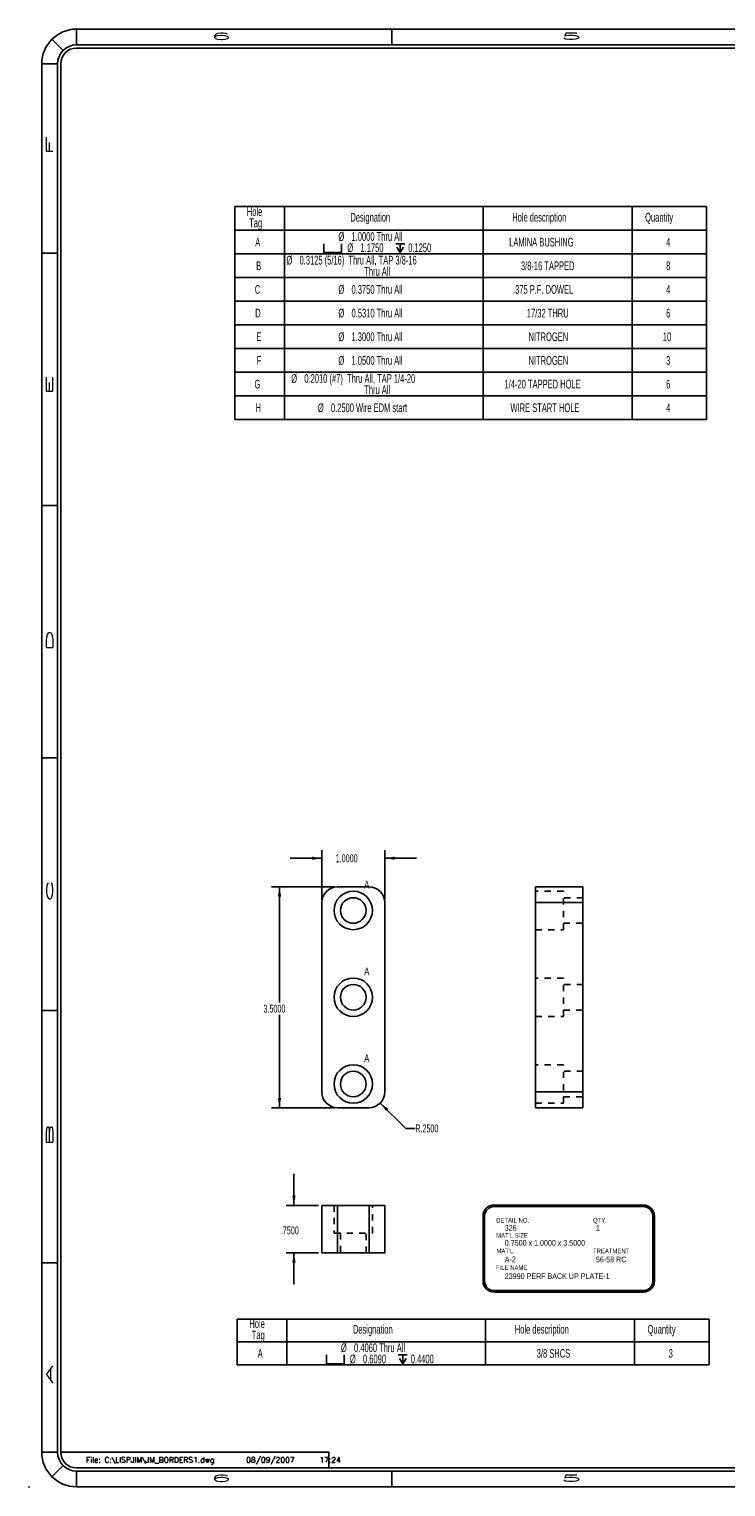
# Model space of a CAD drawing. Header units: inches. Extents: x 220 to 877, y 4 to 174.
# Tile 406 of 656: x 508 to 519, y 88 to 111. Entities that reach past the tile are written whole.
import ezdxf

# ---------------------------------------------------------------- set-up
doc = ezdxf.new("R2010")
doc.units = ezdxf.units.IN
doc.header["$LTSCALE"] = 0.5
doc.header["$MEASUREMENT"] = 0
doc.linetypes.add('HIDDEN', pattern=[0.225, 0.15, -0.075])
for name, color, linetype in [('DSS-M-S', 53, 'Continuous'), ('SID-M-D', 42, 'Continuous'), ('SID-M-H', 4, 'HIDDEN'), ('SID-M-S', 105, 'Continuous')]:
    doc.layers.add(name, color=color, linetype=linetype)
doc.styles.add('DM_AUTO_PLOT_UPDATE', font='ROMANS.SHX')
doc.styles.add('R', font='ROMAND.SHX')
doc.styles.add('SLDTEXTSTYLE0', font='TXT', dxfattribs={"width": 0.595745})
doc.styles.add('SLDTEXTSTYLE1', font='TXT', dxfattribs={"width": 0.744681})

# ---------------------------------------------------------------- blocks, each defined once
blk = doc.blocks.new('SW_NOTE_0')
at = {"layer": 'DSS-M-S', "color": 0, "insert": (0, 0.11), "char_height": 0.08504, "attachment_point": 1, "style": 'SLDTEXTSTYLE0'}
blk.add_mtext('RELEASED UNTIL THE CADD DATA-', dxfattribs=at)
blk = doc.blocks.new('SW_NOTE_0_1')
at = {"layer": 'DSS-M-S', "color": 0, "insert": (0, 0.11), "char_height": 0.08504, "attachment_point": 1, "style": 'SLDTEXTSTYLE0'}
blk.add_mtext('BASE HAS BEEN UPDATED.', dxfattribs=at)
blk = doc.blocks.new('SW_NOTE_0_2')
at = {"layer": 'DSS-M-S', "color": 0, "insert": (0.872, 0.11), "char_height": 0.08504, "attachment_point": 2, "style": 'SLDTEXTSTYLE1'}
blk.add_mtext('DO NOT SCALE DRAWING.', dxfattribs=at)
blk = doc.blocks.new('SW_NOTE_0_3')
at = {"layer": 'DSS-M-S', "color": 0, "insert": (0, 0.11), "char_height": 0.08504, "attachment_point": 1, "style": 'SLDTEXTSTYLE0'}
blk.add_mtext('THIS DRAWING SHALL NOT BE', dxfattribs=at)
blk = doc.blocks.new('SW_NOTE_0_4')
at = {"layer": 'DSS-M-S', "color": 0, "insert": (0, 0.11), "char_height": 0.08504, "attachment_point": 1, "style": 'SLDTEXTSTYLE0'}
blk.add_mtext('IF MANUAL CHANGES ARE MADE.', dxfattribs=at)
blk = doc.blocks.new('SW_NOTE_0_5')
at = {"layer": 'DSS-M-S', "color": 0, "insert": (0, 0.11), "char_height": 0.08504, "attachment_point": 1, "style": 'SLDTEXTSTYLE0'}
blk.add_mtext('NOTICE: THIS IS A CAD DRAWING!', dxfattribs=at)
blk = doc.blocks.new('DMBLK256')
at = {"layer": 'DSS-M-S', "color": 8}
for p, q in [((-0.89, 0.409), (-0.982, 0.501)), ((-0.949, 0.505), (1.022, 0.505)), ((-0.916, 0.409), (-0.82, 0.505)), ((-0.702, 0.409), (-0.798, 0.505)), ((-0.728, 0.409), (-0.633, 0.505)), ((-0.514, 0.409), (-0.61, 0.505)), ((-0.54, 0.409), (-0.445, 0.505)), ((-0.327, 0.409), (-0.422, 0.505)), ((-0.352, 0.409), (-0.257, 0.505)), ((-0.139, 0.409), (-0.234, 0.505)), ((-0.165, 0.409), (-0.069, 0.505)), ((0.049, 0.409), (-0.046, 0.505)), ((0.023, 0.409), (0.119, 0.505)), ((0.237, 0.409), (0.142, 0.505)), ((0.211, 0.409), (0.307, 0.505)), ((0.425, 0.409), (0.329, 0.505)), ((0.399, 0.409), (0.495, 0.505)), ((0.613, 0.409), (0.517, 0.505)), ((0.587, 0.409), (0.683, 0.505)), ((0.801, 0.409), (0.705, 0.505)), ((0.775, 0.409), (0.871, 0.505)), ((0.989, 0.409), (0.893, 0.505)), ((0.963, 0.409), (1.054, 0.501)), ((-1.077, -0.303), (-1.077, 0.377)), ((-1.077, 0.248), (-0.981, 0.344)), ((-0.981, 0.312), (-1.074, 0.405)), ((-0.981, -0.303), (-0.981, 0.377)), ((-0.949, 0.409), (1.022, 0.409)), ((1.054, 0.312), (1.147, 0.405)), ((1.054, 0.377), (1.054, -0.303)), ((1.15, 0.248), (1.054, 0.344)), ((1.15, 0.377), (1.15, -0.303)), ((-0.981, 0.124), (-1.077, 0.22)), ((-1.077, 0.06), (-0.981, 0.156)), ((-0.981, -0.064), (-1.077, 0.032)), ((1.054, 0.124), (1.15, 0.22)), ((1.15, 0.06), (1.054, 0.156)), ((1.054, -0.064), (1.15, 0.032)), ((-1.077, -0.128), (-0.981, -0.032)), ((-0.981, -0.251), (-1.077, -0.156)), ((-1.076, -0.315), (-0.981, -0.22)), ((1.15, -0.128), (1.054, -0.032)), ((1.054, -0.251), (1.15, -0.156)), ((1.149, -0.315), (1.054, -0.22)), ((-1.001, -0.42), (-1.066, -0.355)), ((-0.995, -0.422), (-0.908, -0.335)), ((1.022, -0.335), (-0.949, -0.335)), ((1.022, -0.431), (-0.949, -0.431)), ((-0.802, -0.431), (-0.898, -0.335)), ((-0.816, -0.431), (-0.721, -0.335)), ((-0.614, -0.431), (-0.71, -0.335)), ((-0.628, -0.431), (-0.533, -0.335)), ((-0.426, -0.431), (-0.522, -0.335)), ((-0.44, -0.431), (-0.345, -0.335)), ((-0.239, -0.431), (-0.334, -0.335)), ((-0.252, -0.431), (-0.157, -0.335)), ((-0.051, -0.431), (-0.146, -0.335)), ((-0.065, -0.431), (0.031, -0.335)), ((0.137, -0.431), (0.042, -0.335)), ((0.123, -0.431), (0.219, -0.335)), ((0.325, -0.431), (0.23, -0.335)), ((0.311, -0.431), (0.407, -0.335)), ((0.513, -0.431), (0.417, -0.335)), ((0.499, -0.431), (0.595, -0.335)), ((0.701, -0.431), (0.605, -0.335)), ((0.687, -0.431), (0.783, -0.335)), ((0.889, -0.431), (0.793, -0.335)), ((0.875, -0.431), (0.971, -0.335)), ((1.068, -0.422), (0.981, -0.335)), ((1.074, -0.42), (1.139, -0.355))]:
    blk.add_line(p, q, dxfattribs=at)
for centre, radius, start, end in [((-0.949, 0.377), 0.128, 90, 180), ((1.022, 0.377), 0.128, 0, 90), ((-0.949, 0.377), 0.0319, 90, 180), ((1.022, 0.377), 0.0319, 0, 90), ((-0.949, -0.303), 0.128, 180, 270), ((-0.949, -0.303), 0.0319, 180, 270), ((1.022, -0.303), 0.0319, 270, 0), ((1.022, -0.303), 0.128, 270, 0)]:
    blk.add_arc(centre, radius, start, end, dxfattribs=at)
at = {"layer": 'DSS-M-S', "color": 154}
for name, p in [('SW_NOTE_0_5', (-0.87, 0.246)), ('SW_NOTE_0_3', (-0.87, -0.029)), ('SW_NOTE_0_4', (-0.87, 0.108)), ('SW_NOTE_0', (-0.87, -0.167)), ('SW_NOTE_0_1', (-0.87, -0.305)), ('SW_NOTE_0_2', (-0.852, -0.7))]:
    blk.add_blockref(name, p, dxfattribs=at)
blk = doc.blocks.new('*U9')
at = {"layer": 'SID-M-D'}
for p in [(1.25, 22.55), (-34.75, -0.55)]:
    blk.add_point(p, dxfattribs=at)
at = {"layer": 'SID-M-S'}
for p, q in [((0, 22.55), (-34, 22.55)), ((-34, 22.3), (-34, 22.55)), ((-29, 22.55), (-29, 22.3)), ((-23, 22.55), (-23, 22.3)), ((-17, 22.55), (-17, 22.3)), ((-11, 22.55), (-11, 22.3)), ((-5, 22.55), (-5, 22.3)), ((0, 22.3), (0, 22.55)), ((-34.212, 22.212), (-34.389, 22.389)), ((0, 22.3), (-34, 22.3)), ((0, 22.25), (-34, 22.25)), ((0.212, 22.212), (0.389, 22.389)), ((-34.3, 22), (-34.55, 22)), ((-34.55, 22), (-34.55, 0)), ((-34.3, 22), (-34.3, 0)), ((-34.25, 22), (-34.25, 0)), ((0.25, 0), (0.25, 22)), ((0.3, 0), (0.3, 22)), ((0.3, 22), (0.55, 22)), ((0.55, 0), (0.55, 22)), ((-34.55, 19), (-34.3, 19)), ((0.3, 19), (0.55, 19)), ((-34.55, 15), (-34.3, 15)), ((0.3, 15), (0.55, 15)), ((-34.55, 11), (-34.3, 11)), ((0.3, 11), (0.55, 11)), ((-34.55, 7), (-34.3, 7)), ((0.3, 7), (0.55, 7)), ((-34.55, 3), (-34.3, 3)), ((0.3, 3), (0.55, 3)), ((-34.3, 0), (-34.55, 0)), ((0.3, 0), (0.55, 0)), ((-34.212, -0.212), (-34.389, -0.389)), ((-34.25, 0), (-30, 0)), ((-30, 0), (-30, -0.25)), ((0.212, -0.212), (0.389, -0.389)), ((-34, -0.25), (0, -0.25)), ((-34, -0.3), (0, -0.3)), ((-34, -0.3), (-34, -0.55)), ((-29, -0.3), (-29, -0.55)), ((-23, -0.3), (-23, -0.55)), ((-17, -0.3), (-17, -0.55)), ((-11, -0.3), (-11, -0.55)), ((-5, -0.3), (-5, -0.55)), ((0, -0.3), (0, -0.55)), ((-34, -0.55), (0, -0.55))]:
    blk.add_line(p, q, dxfattribs=at)
for centre, radius, start, end in [((-34, 22), 0.55, 90, 180), ((0, 22), 0.55, 360, 90), ((-34, 22), 0.3, 90, 180), ((-34, 22), 0.25, 90, 180), ((0, 22), 0.3, 360, 90), ((0, 22), 0.25, 0, 90), ((0, 0), 0.3, 270, 0), ((0, 0), 0.25, 270, 0), ((0, 0), 0.55, 270, 0), ((-34, 0), 0.55, 180, 270), ((-34, 0), 0.3, 180, 270), ((-34, 0), 0.25, 180, 270)]:
    blk.add_arc(centre, radius, start, end, dxfattribs=at)
blk.add_blockref('DMBLK256', (-1.022, 21.623), dxfattribs=at)
at = {"layer": 'SID-M-D', "style": 'R', "width": 4}
for s, p in [('6', (-31.882, 22.386)), ('5', (-26.327, 22.386)), ('4', (-20.327, 22.386)), ('3', (-14.327, 22.386)), ('2', (-8.327, 22.386)), ('1', (-2.327, 22.386)), ('6', (-31.882, -0.464)), ('5', (-26.327, -0.464)), ('4', (-20.327, -0.464)), ('3', (-14.327, -0.464)), ('2', (-8.327, -0.464)), ('1', (-2.327, -0.464))]:
    blk.add_text(s, height=0.1, dxfattribs=at).set_placement(p)
for s, p in [('F', (-34.374, 20.547)), ('F', (0.476, 20.547)), ('E', (-34.374, 16.743)), ('E', (0.476, 16.743)), ('D', (-34.374, 12.681)), ('D', (0.476, 12.681)), ('C', (-34.374, 8.715)), ('C', (0.476, 8.715)), ('B', (-34.374, 4.846)), ('B', (0.476, 4.846)), ('A', (-34.374, 1.074)), ('A', (0.476, 1.074))]:
    blk.add_text(s, height=0.1, rotation=90, dxfattribs=at).set_placement(p)
blk = doc.blocks.new('SW_SYMBOL_HOLE_SPOT')
at = {"layer": 'SID-M-D', "color": 0}
for p, q in [((0, 34.4), (0, 3)), ((0, 3), (63, 3)), ((63, 3), (63, 34.4))]:
    blk.add_line(p, q, dxfattribs=at)
blk = doc.blocks.new('SW_SYMBOL_HOLE_DEPTH')
at = {"layer": 'SID-M-D', "color": 0}
for p, q in [((0, 34.4), (31.5, 34.4)), ((3.9, 21.9), (15.7, 3)), ((15.7, 34.4), (15.7, 3)), ((27.6, 21.9), (15.7, 3))]:
    blk.add_line(p, q, dxfattribs=at)

msp = doc.modelspace()

# ---------------------------------------------------------------- linework, layer by layer
at = {"layer": 'SID-M-D', "color": 0}
for p, q in [((510.91873, 108.03935), (510.91873, 107.66435)), ((510.91873, 108.03935), (511.70613, 108.03935)), ((511.70613, 108.03935), (511.70613, 107.66435)), ((511.70613, 108.03935), (514.85574, 108.03935)), ((514.85574, 108.03935), (514.85574, 107.66435)), ((514.85574, 108.03935), (517.21794, 108.03935)), ((517.21794, 108.03935), (517.21794, 107.66435)), ((517.21794, 108.03935), (518.39905, 108.03935)), ((518.39905, 108.03935), (518.39905, 107.66435)), ((510.91873, 107.66435), (511.70613, 107.66435)), ((510.91873, 107.66435), (510.91873, 107.28935)), ((511.70613, 107.66435), (514.85574, 107.66435)), ((511.70613, 107.66435), (511.70613, 107.28935)), ((514.85574, 107.66435), (517.21794, 107.66435)), ((514.85574, 107.66435), (514.85574, 107.28935)), ((517.21794, 107.66435), (518.39905, 107.66435)), ((517.21794, 107.66435), (517.21794, 107.28935)), ((518.39905, 107.66435), (518.39905, 107.28935)), ((510.91873, 107.28935), (510.91873, 106.91435)), ((510.91873, 107.28935), (511.70613, 107.28935)), ((511.70613, 107.28935), (511.70613, 106.91435)), ((511.70613, 107.28935), (514.85574, 107.28935)), ((514.85574, 107.28935), (514.85574, 106.91435)), ((514.85574, 107.28935), (517.21794, 107.28935)), ((517.21794, 107.28935), (517.21794, 106.91435)), ((517.21794, 107.28935), (518.39905, 107.28935)), ((518.39905, 107.28935), (518.39905, 106.91435)), ((510.91873, 106.91435), (510.91873, 106.53935)), ((510.91873, 106.91435), (511.70613, 106.91435)), ((511.70613, 106.91435), (511.70613, 106.53935)), ((511.70613, 106.91435), (514.85574, 106.91435)), ((514.85574, 106.91435), (514.85574, 106.53935)), ((514.85574, 106.91435), (517.21794, 106.91435)), ((517.21794, 106.91435), (517.21794, 106.53935)), ((517.21794, 106.91435), (518.39905, 106.91435)), ((518.39905, 106.91435), (518.39905, 106.53935)), ((510.91873, 106.53935), (510.91873, 106.16435)), ((510.91873, 106.53935), (511.70613, 106.53935)), ((511.70613, 106.53935), (511.70613, 106.16435)), ((511.70613, 106.53935), (514.85574, 106.53935)), ((514.85574, 106.53935), (514.85574, 106.16435)), ((514.85574, 106.53935), (517.21794, 106.53935)), ((517.21794, 106.53935), (517.21794, 106.16435)), ((517.21794, 106.53935), (518.39905, 106.53935)), ((518.39905, 106.53935), (518.39905, 106.16435)), ((510.91873, 106.16435), (510.91873, 105.78935)), ((510.91873, 106.16435), (511.70613, 106.16435)), ((511.70613, 106.16435), (511.70613, 105.78935)), ((511.70613, 106.16435), (514.85574, 106.16435)), ((514.85574, 106.16435), (514.85574, 105.78935)), ((514.85574, 106.16435), (517.21794, 106.16435)), ((517.21794, 106.16435), (517.21794, 105.78935)), ((517.21794, 106.16435), (518.39905, 106.16435)), ((518.39905, 106.16435), (518.39905, 105.78935)), ((510.91873, 105.78935), (510.91873, 105.41435)), ((510.91873, 105.78935), (511.70613, 105.78935)), ((511.70613, 105.78935), (511.70613, 105.41435)), ((511.70613, 105.78935), (514.85574, 105.78935)), ((514.85574, 105.78935), (514.85574, 105.41435)), ((514.85574, 105.78935), (517.21794, 105.78935)), ((517.21794, 105.78935), (517.21794, 105.41435)), ((517.21794, 105.78935), (518.39905, 105.78935)), ((518.39905, 105.78935), (518.39905, 105.41435)), ((510.91873, 105.41435), (510.91873, 105.03935)), ((510.91873, 105.41435), (511.70613, 105.41435)), ((511.70613, 105.41435), (511.70613, 105.03935)), ((511.70613, 105.41435), (514.85574, 105.41435)), ((514.85574, 105.41435), (514.85574, 105.03935)), ((514.85574, 105.41435), (517.21794, 105.41435)), ((517.21794, 105.41435), (517.21794, 105.03935)), ((517.21794, 105.41435), (518.39905, 105.41435)), ((518.39905, 105.41435), (518.39905, 105.03935)), ((510.91873, 105.03935), (510.91873, 104.66435)), ((510.91873, 105.03935), (511.70613, 105.03935)), ((511.70613, 105.03935), (511.70613, 104.66435)), ((511.70613, 105.03935), (514.85574, 105.03935)), ((514.85574, 105.03935), (514.85574, 104.66435)), ((514.85574, 105.03935), (517.21794, 105.03935)), ((517.21794, 105.03935), (517.21794, 104.66435)), ((517.21794, 105.03935), (518.39905, 105.03935)), ((518.39905, 105.03935), (518.39905, 104.66435)), ((510.91873, 104.66435), (511.70613, 104.66435)), ((511.70613, 104.66435), (514.85574, 104.66435)), ((514.85574, 104.66435), (517.21794, 104.66435)), ((517.21794, 104.66435), (518.39905, 104.66435)), ((510.95891, 90.40841), (514.89592, 90.40841)), ((510.95891, 90.40841), (510.95891, 89.68515)), ((511.74631, 90.40841), (511.74631, 89.68515)), ((514.89592, 90.40841), (518.43923, 90.40841)), ((514.89592, 90.40841), (514.89592, 89.68515)), ((517.25812, 90.40841), (517.25812, 89.68515)), ((518.43923, 90.40841), (518.43923, 89.68515)), ((510.95891, 90.04969), (514.89592, 90.04969)), ((514.89592, 90.04969), (518.43923, 90.04969)), ((510.95891, 89.68515), (514.89592, 89.68515)), ((514.89592, 89.68515), (518.43923, 89.68515))]:
    msp.add_line(p, q, dxfattribs=at)
at = {"layer": 'SID-M-D'}
for p, q in [((512.29826, 97.71368), (511.79826, 97.71368)), ((512.29826, 97.06015), (512.29826, 97.83868)), ((513.29826, 97.06015), (513.29826, 97.83868)), ((513.29826, 97.71368), (513.79826, 97.71368)), ((512.49826, 97.26015), (511.50444, 97.26015)), ((511.62944, 97.26015), (511.62944, 95.42969)), ((511.62944, 93.76015), (511.62944, 95.23125)), ((513.22576, 93.83409), (513.63116, 93.43199)), ((512.49826, 93.76015), (511.50444, 93.76015)), ((513.63116, 93.43199), (513.78116, 93.43199)), ((511.85834, 92.2121), (511.85834, 92.7121)), ((512.24826, 92.2121), (511.73334, 92.2121)), ((515.03003, 92.21676), (517.39601, 92.21676)), ((515.03003, 92.19176), (517.39601, 92.19176)), ((514.85503, 92.04176), (514.85503, 91.01124)), ((514.88003, 92.04176), (514.88003, 91.01124)), ((517.54601, 92.04176), (517.54601, 91.01124)), ((517.57101, 92.04176), (517.57101, 91.01124)), ((512.24826, 91.4621), (511.73334, 91.4621)), ((511.85834, 91.4621), (511.85834, 90.9621)), ((515.03003, 90.86124), (517.39601, 90.86124)), ((515.03003, 90.83624), (517.39601, 90.83624))]:
    msp.add_line(p, q, dxfattribs=at)
for centre, radius, start, end in [((515.03003, 92.04176), 0.175, 90, 180), ((515.03003, 92.04176), 0.15, 90, 180), ((517.39601, 92.04176), 0.175, 0, 90), ((517.39601, 92.04176), 0.15, 0, 90), ((515.03003, 91.01124), 0.175, 180, 270), ((515.03003, 91.01124), 0.15, 180, 270), ((517.39601, 91.01124), 0.15, 270, 0), ((517.39601, 91.01124), 0.175, 270, 0)]:
    msp.add_arc(centre, radius, start, end, dxfattribs=at)
for points in [[(512.29826, 97.71368), (512.14226, 97.73968), (512.14226, 97.68768)], [(513.29826, 97.71368), (513.45426, 97.68768), (513.45426, 97.73968)], [(511.62944, 97.26015), (511.60344, 97.10415), (511.65544, 97.10415)], [(511.62944, 93.76015), (511.65544, 93.91615), (511.60344, 93.91615)], [(513.22576, 93.83409), (513.31821, 93.70577), (513.35483, 93.74269)], [(511.85834, 92.2121), (511.88434, 92.3681), (511.83234, 92.3681)], [(511.85834, 91.4621), (511.83234, 91.3061), (511.88434, 91.3061)]]:
    msp.add_solid(points, dxfattribs=at)
at = {"layer": 'SID-M-H'}
for p, q in [((516.12949, 97.18965), (515.68949, 97.18965)), ((516.12949, 96.58065), (516.12949, 97.18965)), ((516.43949, 97.08815), (516.12949, 97.08815)), ((515.68949, 97.01015), (516.43949, 97.01015)), ((515.68949, 96.58065), (516.12949, 96.58065)), ((516.12949, 96.68215), (516.43949, 96.68215)), ((516.12949, 95.81465), (515.68949, 95.81465)), ((516.12949, 95.20565), (516.12949, 95.81465)), ((516.43949, 95.71315), (516.12949, 95.71315)), ((515.68949, 95.20565), (516.12949, 95.20565)), ((516.12949, 95.30715), (516.43949, 95.30715)), ((516.12949, 94.43965), (515.68949, 94.43965)), ((516.12949, 93.83065), (516.12949, 94.43965)), ((516.43949, 94.33815), (516.12949, 94.33815)), ((515.68949, 94.01015), (516.43949, 94.01015)), ((515.68949, 93.83065), (516.12949, 93.83065)), ((516.12949, 93.93215), (516.43949, 93.93215)), ((512.49376, 92.2121), (512.49376, 91.7721)), ((512.54826, 92.2121), (512.54826, 91.4621)), ((513.04826, 92.2121), (513.04826, 91.4621)), ((513.10276, 91.7721), (513.10276, 92.2121)), ((512.49376, 91.7721), (513.10276, 91.7721)), ((512.59526, 91.7721), (512.59526, 91.4621)), ((513.00126, 91.4621), (513.00126, 91.7721))]:
    msp.add_line(p, q, dxfattribs=at)
at = {"layer": 'SID-M-S'}
for p, q in [((513.04826, 97.26015), (512.54826, 97.26015)), ((515.68949, 97.26015), (516.43949, 97.26015)), ((515.68949, 93.76015), (515.68949, 97.26015)), ((516.43949, 93.76015), (516.43949, 97.26015)), ((512.29826, 97.01015), (512.29826, 94.01015)), ((513.29826, 94.01015), (513.29826, 97.01015)), ((515.68949, 97.01015), (516.43949, 97.01015)), ((515.68949, 94.01015), (516.43949, 94.01015)), ((512.54826, 93.76015), (513.04826, 93.76015)), ((515.68949, 93.76015), (516.43949, 93.76015)), ((512.29826, 92.2121), (512.29826, 91.4621)), ((512.29826, 92.2121), (513.29826, 92.2121)), ((512.54826, 92.2121), (512.54826, 91.4621)), ((513.04826, 92.2121), (513.04826, 91.4621)), ((513.29826, 92.2121), (513.29826, 91.4621)), ((512.29826, 91.4621), (513.29826, 91.4621))]:
    msp.add_line(p, q, dxfattribs=at)
for centre, radius in [((512.79826, 96.88515), 0.3045), ((512.79826, 96.88515), 0.203), ((512.79826, 95.51015), 0.3045), ((512.79826, 95.51015), 0.203), ((512.79826, 94.13515), 0.3045), ((512.79826, 94.13515), 0.203)]:
    msp.add_circle(centre, radius, dxfattribs=at)
for centre, start, end in [((512.54826, 97.01015), 90, 180), ((513.04826, 97.01015), 0, 90), ((512.54826, 94.01015), 180, 270), ((513.04826, 94.01015), 270, 0)]:
    msp.add_arc(centre, 0.25, start, end, dxfattribs=at)

# ---------------------------------------------------------------- block references
at = {"layer": 'SID-M-D'}
msp.add_blockref('*U9', (542.41073, 88.30167), dxfattribs=at)
at = {"layer": 'SID-M-D', "color": 0, "xscale": 0.004470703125, "yscale": 0.004470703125, "zscale": 0.004470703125}
for name, p in [('SW_SYMBOL_HOLE_SPOT', (512.33267, 107.29812)), ('SW_SYMBOL_HOLE_DEPTH', (513.47234, 107.29812)), ('SW_SYMBOL_HOLE_SPOT', (512.37285, 89.68793)), ('SW_SYMBOL_HOLE_DEPTH', (513.51252, 89.68793))]:
    msp.add_blockref(name, p, dxfattribs=at)

# ---------------------------------------------------------------- texts
at = {"layer": 'SID-M-D', "style": 'SLDTEXTSTYLE0', "width": 0.75}
for s, height, p in [('A', 0.125, (512.97081, 97.23099)), ('A', 0.125, (512.97081, 95.85599)), ('A', 0.125, (512.97081, 94.48099)), ('DETAIL NO.', 0.075, (515.06291, 91.93897)), ('QTY.', 0.075, (516.59915, 91.93897)), ("MAT'L SIZE", 0.075, (515.06291, 91.69886)), ('326', 0.09, (515.19985, 91.80969)), ('1', 0.09, (516.64488, 91.80969)), ("MAT'L", 0.075, (515.06754, 91.45269)), ('0.7500 x 1.0000 x 3.5000', 0.09, (515.19985, 91.57289)), ('TREATMENT', 0.075, (516.59915, 91.45269)), ('FILE NAME', 0.075, (515.06161, 91.18857)), ('A-2', 0.09, (515.19985, 91.31165)), ('56-58 RC', 0.09, (516.64488, 91.31058)), ('23990 PERF BACK UP PLATE-1', 0.09, (515.19985, 91.04555))]:
    msp.add_text(s, height=height, dxfattribs=at).set_placement(p)
at = {"layer": 'SID-M-D', "color": 0, "attachment_point": 1, "style": 'SLDTEXTSTYLE0'}
for s, insert, char_height in [('Hole', (511.11139, 108.02948), 0.137795), ('Designation', (512.75263, 107.94039), 0.1377953), ('Hole description', (515.3182, 107.94039), 0.1377953), ('Quantity', (517.42401, 107.94039), 0.137795), ('Tag', (511.14871, 107.8513), 0.137795), ('1.0000 Thru All', (512.7706, 107.63482), 0.1377953), ('A', (511.24449, 107.54573), 0.1378), ('%%c', (512.56279, 107.63482), 0.137795), ('%%c', (512.70455, 107.45664), 0.137795), ('1.1750', (512.91236, 107.45664), 0.137795), ('0.1250', (513.66922, 107.45664), 0.137795), ('LAMINA BUSHING', (515.26978, 107.54573), 0.1377953), ('4', (517.75759, 107.54573), 0.1378), ('%%c', (511.73908, 107.25982), 0.137795), ('0.3125 (5/16)  Thru All, TAP 3/8-16', (511.94689, 107.25982), 0.1377953), ('B', (511.25971, 107.17073), 0.1378), ('Thru All', (512.97214, 107.08164), 0.137795), ('3/8-16 TAPPED', (515.45609, 107.17073), 0.1377953), ('8', (517.75759, 107.17073), 0.1378), ('C', (511.23779, 106.79573), 0.1378), ('%%c', (512.56279, 106.79573), 0.137795), ('0.3750 Thru All', (512.7706, 106.79573), 0.1377953), ('.375 P.F. DOWEL', (515.32997, 106.79573), 0.1377953), ('4', (517.75759, 106.79573), 0.1378), ('D', (511.24411, 106.42073), 0.1378), ('%%c', (512.56279, 106.42073), 0.137795), ('0.5310 Thru All', (512.7706, 106.42073), 0.1377953), ('17/32 THRU', (515.54968, 106.42073), 0.137795), ('6', (517.75759, 106.42073), 0.1378), ('E', (511.26315, 106.04573), 0.1378), ('%%c', (512.56279, 106.04573), 0.137795), ('1.3000 Thru All', (512.7706, 106.04573), 0.1377953), ('NITROGEN', (515.57609, 106.04573), 0.137795), ('10', (517.70668, 106.04573), 0.137795), ('F', (511.26794, 105.67073), 0.1378), ('%%c', (512.56279, 105.67073), 0.137795), ('1.0500 Thru All', (512.7706, 105.67073), 0.1377953), ('NITROGEN', (515.57609, 105.67073), 0.137795), ('3', (517.75759, 105.67073), 0.1378), ('%%c', (511.81496, 105.38482), 0.137795), ('0.2010 (#7)  Thru All, TAP 1/4-20', (512.02278, 105.38482), 0.1377953), ('G', (511.23234, 105.29573), 0.1378), ('Thru All', (512.97214, 105.20664), 0.137795), ('1/4-20 TAPPED HOLE', (515.19639, 105.29573), 0.1377953), ('6', (517.75759, 105.29573), 0.1378), ('H', (511.24966, 104.92073), 0.1378), ('%%c', (512.23639, 104.92073), 0.137795), ('0.2500 Wire EDM start', (512.4442, 104.92073), 0.1377953), ('WIRE START HOLE', (515.28988, 104.92073), 0.1377953), ('4', (517.75759, 104.92073), 0.1378), ('Hole', (511.15156, 90.40668), 0.137795), ('Designation', (512.7928, 90.31759), 0.1377953), ('Hole description', (515.35838, 90.31759), 0.1377953), ('Quantity', (517.46419, 90.31759), 0.137795), ('Tag', (511.18888, 90.2285), 0.137795), ('A', (511.28467, 89.93554), 0.1378), ('%%c', (512.60297, 90.02463), 0.137795), ('0.4060 Thru All', (512.81078, 90.02463), 0.1377953), ('3/8 SHCS', (515.70689, 89.93554), 0.137795), ('3', (517.79777, 89.93554), 0.1378), ('%%c', (512.74472, 89.84645), 0.137795), ('0.6090', (512.95254, 89.84645), 0.137795), ('0.4400', (513.7094, 89.84645), 0.137795)]:
    msp.add_mtext(s, dxfattribs=dict(at, insert=insert, char_height=char_height))
at = {"layer": 'SID-M-D', "char_height": 0.125, "attachment_point": 1, "style": 'SLDTEXTSTYLE0'}
for s, insert in [('1.0000', (512.51992, 97.77559)), ('3.5000', (511.37545, 95.39239)), ('R.2500', (513.78116, 93.4939)), ('.7500', (511.65052, 91.87817))]:
    msp.add_mtext(s, dxfattribs=dict(at, insert=insert))
at = {"layer": 'SID-M-S', "style": 'DM_AUTO_PLOT_UPDATE'}
msp.add_text('File: C:\\LISPJIM\\JM_BORDERS1.dwg     08/09/2007     17:24', height=0.0876843, dxfattribs=at).set_placement((508.56075, 88.13546))

doc.saveas('drawing.dxf')
